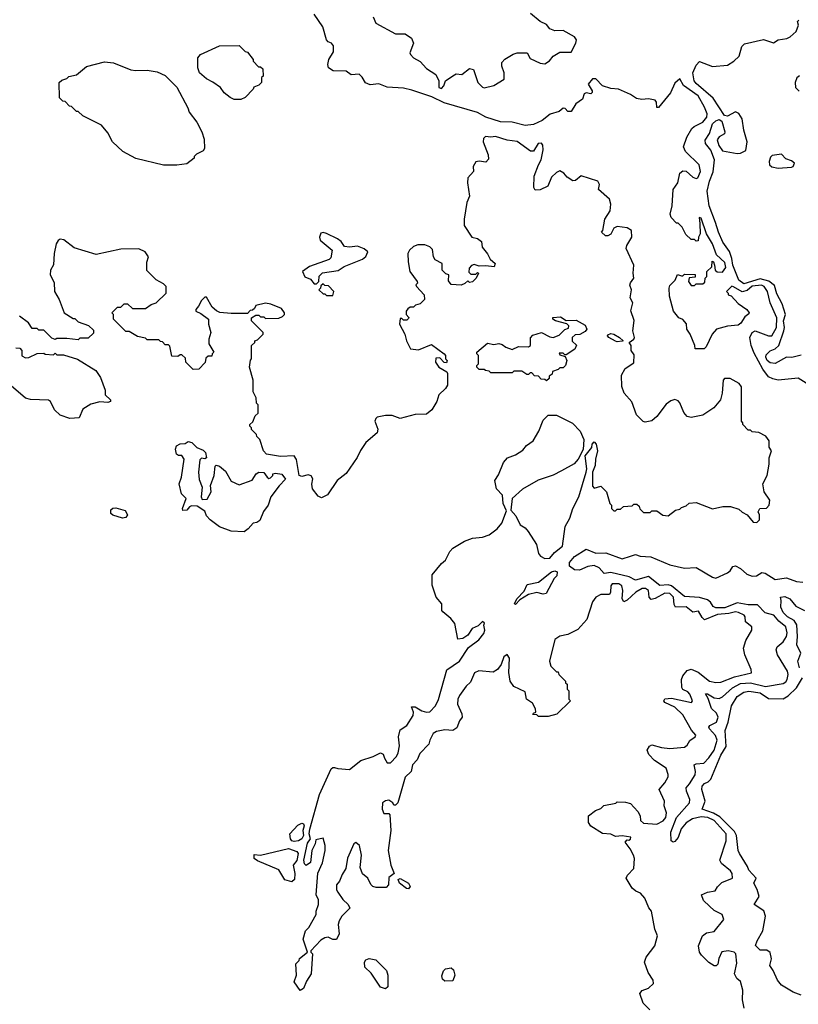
# Model space of a CAD drawing. Extents: x 2380107 to 2585170, y 384273 to 546161.
# Tile 270 of 331: x 2529399 to 2534137, y 456559 to 462548. Entities that reach past the tile are written whole.
import ezdxf

# ---------------------------------------------------------------- set-up
doc = ezdxf.new("R2010")
doc.units = 0

msp = doc.modelspace()

# ---------------------------------------------------------------- linework, layer by layer
at = {"layer": '0CON05XD'}
for points in [[(2534185, 460337.5), (2534135, 460366.4), (2534015, 460355.9), (2533982.2, 460362.2), (2533955.7, 460375.7), (2533921.3, 460421.3), (2533868.3, 460518.3), (2533849.2, 460565), (2533842.5, 460615), (2533855.7, 460644.3), (2533875, 460654.3), (2533955, 460624), (2533975, 460624), (2534003.6, 460675), (2534005.9, 460735), (2533964.4, 460825), (2533949.2, 460895), (2533928.8, 460925), (2533912.2, 460932.2), (2533855, 460926.3), (2533825, 460900.5), (2533795, 460891.8), (2533741.7, 460921.7), (2533733, 460927), (2533700, 460895), (2533710, 460885), (2533710, 460875), (2533728.3, 460868.3), (2533770.9, 460820.9), (2533824, 460785), (2533838, 460765), (2533835, 460757.5), (2533810.4, 460739.6), (2533787.6, 460702.4), (2533771.2, 460688.8), (2533705, 460682.9), (2533638.8, 460665), (2533612, 460635), (2533575, 460557.5), (2533563.6, 460546.4), (2533510, 460545), (2533507.5, 460565), (2533478.8, 460635), (2533458.8, 460665), (2533457, 460697), (2533433, 460723), (2533410, 460735), (2533377.5, 460775), (2533352.5, 460865), (2533350, 460915), (2533355, 460930), (2533387, 460963), (2533401.7, 460998.3), (2533425, 460990), (2533435, 460990), (2533445, 461000), (2533508.3, 460998.3), (2533508.3, 460981.7), (2533471.7, 460978.3), (2533467.5, 460955), (2533485, 460930), (2533505, 460930), (2533515, 460940), (2533555, 460940), (2533568.3, 460951.7), (2533570, 460975), (2533580, 460985), (2533580, 461015), (2533610, 461045), (2533611.7, 461078.3), (2533620, 461075), (2533627.5, 461055), (2533630, 461025), (2533643, 461013), (2533675, 461012.5), (2533695, 461040), (2533690, 461070), (2533638.3, 461118.3), (2533614, 461185), (2533577.5, 461245), (2533545, 461340), (2533533.3, 461345), (2533538.3, 461308.3), (2533540, 461245), (2533530, 461225), (2533528.3, 461201.7), (2533515, 461200), (2533505, 461210), (2533485, 461210), (2533451.7, 461241.7), (2533430, 461285), (2533405, 461310), (2533395, 461310), (2533363.6, 461343.6), (2533357.5, 461365), (2533368.8, 461415), (2533374.2, 461515), (2533403.9, 461556.1), (2533416.2, 461615), (2533435, 461628), (2533455, 461626), (2533495, 461588.8), (2533515, 461582), (2533525, 461586.2), (2533541.2, 461625), (2533534.3, 461665), (2533450, 461745), (2533437.8, 461775), (2533457.4, 461832.6), (2533488.6, 461885), (2533502.1, 461897.9), (2533555, 461924.5), (2533580.4, 461955), (2533582.9, 461975), (2533566.1, 462015), (2533526.7, 462085), (2533438.2, 462148.2), (2533415, 462187.5), (2533385, 462161.8), (2533358, 462102), (2533285, 462012.9), (2533275, 462012.5), (2533274.5, 462045), (2533265, 462058.9), (2533225, 462066.9), (2533185, 462062.9), (2533151.7, 462068.3), (2533115, 462092.5), (2533042.5, 462125), (2532995, 462130), (2532946.1, 462146.1), (2532905, 462187.5), (2532885, 462187.5), (2532857.5, 462155), (2532882.5, 462115), (2532882.5, 462105), (2532875, 462097.5), (2532845, 462102.5), (2532833.6, 462096.4), (2532822.5, 462065), (2532783.6, 462036.4), (2532755, 461990), (2532735, 461990), (2532718.3, 462008.3), (2532705, 462010), (2532680.7, 461989.3), (2532626.4, 461973.6), (2532577.5, 461935), (2532525, 461910), (2532475, 461903.3), (2532395, 461923.8), (2532325, 461926.4), (2532235, 461955.6), (2532185, 461982.5), (2531982.7, 462042.7), (2531907.7, 462077.7), (2531785, 462119.4), (2531735, 462131.4), (2531635, 462136.2), (2531583.6, 462156.4), (2531530.7, 462150.7), (2531503.6, 462163.6), (2531482.5, 462197.5), (2531465, 462216), (2531415, 462212.5), (2531385, 462233.8), (2531307, 462237), (2531277.5, 462255), (2531273.3, 462275), (2531280, 462305), (2531308.8, 462351.2), (2531309.1, 462389.1), (2531296.7, 462405), (2531275, 462413.8), (2531265.8, 462425.8), (2531243.9, 462503.9), (2531190.5, 462580.5)], [(2531550, 462565), (2531566.7, 462526.7), (2531685, 462461.2), (2531745, 462462.5), (2531783.3, 462435), (2531796.2, 462405), (2531773.6, 462346.4), (2531776.7, 462335), (2531795.9, 462315.9), (2531835, 462293.3), (2531875, 462251.2), (2531931.2, 462215), (2531950, 462175), (2531950, 462135), (2531965, 462130), (2531980, 462145), (2531990, 462175), (2532035, 462206.2), (2532055, 462217.5), (2532090, 462215), (2532135, 462250), (2532160, 462245), (2532186.7, 462165), (2532215, 462136.7), (2532226.1, 462133.9), (2532285, 462146.7), (2532346.7, 462185), (2532347.5, 462225), (2532332.5, 462265), (2532333, 462287), (2532351.7, 462308.3), (2532401.7, 462338.3), (2532425, 462346.7), (2532486, 462346), (2532505, 462311.2), (2532565, 462282.9), (2532595, 462280), (2532623.6, 462296.4), (2532645, 462326.2), (2532685, 462350), (2532755, 462350), (2532783.3, 462405), (2532786.2, 462425), (2532774.1, 462444.1), (2532705, 462481.2), (2532655, 462480), (2532625, 462492.5), (2532605, 462517.5), (2532566.4, 462536.4), (2532507.5, 462585)], [(2534155, 460506.2), (2534097.3, 460492.7), (2534064.3, 460495.7), (2533995, 460456), (2533965, 460461.4), (2533948.1, 460475), (2533939.4, 460495), (2533940.6, 460509.4), (2533965, 460533.3), (2533995.3, 460544.7), (2534017.3, 460565), (2534048.1, 460655), (2534051.7, 460675), (2534046.7, 460715), (2534058.2, 460755), (2534038.6, 460818.6), (2534005, 460880), (2533991.2, 460931.2), (2533958.1, 460958.1), (2533905, 460971.7), (2533805, 460941.7), (2533775, 460963.7), (2533737.4, 461055), (2533732.4, 461095), (2533717.7, 461137.7), (2533677.8, 461195), (2533651.1, 461255), (2533633.7, 461313.7), (2533593.3, 461415), (2533582.7, 461505), (2533595.4, 461565), (2533617.9, 461622.1), (2533626.5, 461695), (2533604.6, 461754.6), (2533572.5, 461795), (2533569.4, 461815), (2533596.7, 461855), (2533615, 461913.3), (2533635, 461933.3), (2533655, 461940.4), (2533670.3, 461930.3), (2533690, 461865), (2533687.7, 461852.3), (2533654.5, 461835.5), (2533643.6, 461816.4), (2533652.4, 461782.4), (2533675, 461750), (2533765, 461733.3), (2533785, 461735.8), (2533817.5, 461752.5), (2533825.8, 461805), (2533805.8, 461875), (2533794.5, 461945), (2533775, 461977.1), (2533755, 461987.9), (2533705, 461961.5), (2533688, 461965), (2533619.5, 462069.5), (2533515, 462158.9), (2533503.8, 462175), (2533495.5, 462225), (2533515, 462270), (2533535, 462294), (2533615, 462263.5), (2533705, 462271.1), (2533744.3, 462295), (2533775.8, 462325), (2533792.5, 462385), (2533808.5, 462401.5), (2533925, 462427.8), (2533985, 462407.1), (2534014.5, 462425.5), (2534066.2, 462433.8), (2534086.9, 462443.1), (2534123.6, 462476.4), (2534137.5, 462515), (2534132.5, 462537.5), (2534140, 462545)], [(2530745, 462062.5), (2530705, 462062.5), (2530680, 462075), (2530643.6, 462103.6), (2530620, 462135), (2530575, 462167.5), (2530535, 462187.5), (2530493.6, 462223.6), (2530482.5, 462255), (2530482.5, 462315), (2530500, 462335), (2530615, 462387.5), (2530735, 462390), (2530770, 462355), (2530785, 462350), (2530820, 462305), (2530820, 462295), (2530851.7, 462261.7), (2530865, 462260), (2530878.3, 462248.3), (2530880, 462205), (2530870, 462195), (2530870, 462165), (2530855, 462150), (2530823.3, 462136.7), (2530820, 462125), (2530770, 462075), (2530745, 462062.5)], [(2530355, 461662.5), (2530275, 461662.5), (2530105, 461703.3), (2530027.5, 461745), (2529963.6, 461803.6), (2529935, 461860), (2529896.4, 461906.4), (2529783, 461963), (2529755, 461990), (2529745, 461990), (2529715, 462020), (2529701.7, 462021.7), (2529675, 462050), (2529661.7, 462051.7), (2529641.7, 462071.7), (2529640, 462165), (2529655, 462180), (2529685, 462190), (2529698.3, 462201.7), (2529745, 462212.5), (2529805, 462263.3), (2529915, 462291.2), (2529970, 462285), (2530075, 462243.3), (2530105, 462237.5), (2530175, 462240), (2530235, 462230), (2530285, 462207.5), (2530356.1, 462136.1), (2530421.7, 462011.7), (2530430, 461985), (2530477.5, 461925), (2530507.5, 461865), (2530521.7, 461821.7), (2530522.5, 461765), (2530515, 461750), (2530475, 461730), (2530460, 461715), (2530460, 461705), (2530415, 461670), (2530355, 461662.5)], [(2534144, 462206), (2534126.8, 462193.2), (2534117.8, 462165), (2534119.2, 462135), (2534142.6, 462112.6)], [(2531628.3, 457268.3), (2531568.3, 457268.3), (2531547.5, 457275), (2531535, 457287.5), (2531516.7, 457325), (2531485, 457352.5), (2531471.2, 457391.2), (2531479.2, 457465), (2531466.7, 457525), (2531445, 457542.5), (2531432.5, 457535), (2531393, 457447), (2531383.8, 457385), (2531360.8, 457349.2), (2531345, 457307.5), (2531327.5, 457285), (2531327.5, 457255), (2531335, 457240), (2531365.8, 457195.8), (2531397.5, 457165), (2531407, 457143), (2531360, 457095), (2531343, 457067), (2531337.5, 457045), (2531343, 456987), (2531326.7, 456953.3), (2531305, 456952.5), (2531275, 456967.5), (2531255, 456962.5), (2531230.7, 456949.3), (2531170, 456885), (2531170, 456875), (2531180, 456865), (2531172.5, 456745), (2531145, 456700), (2531126.1, 456653.9), (2531105, 456643.3), (2531070, 456695), (2531082.5, 456735), (2531080, 456805), (2531100, 456825), (2531101.7, 456838.3), (2531150, 456875), (2531123.3, 456955), (2531137.5, 457005), (2531157.5, 457025), (2531202.5, 457105), (2531202.5, 457125), (2531217.5, 457165), (2531216.7, 457195), (2531203.3, 457225), (2531213.6, 457356.4), (2531241.7, 457418.3), (2531257.5, 457495), (2531257.5, 457525), (2531245, 457570), (2531201.7, 457558.3), (2531197.5, 457535), (2531176.7, 457495), (2531168, 457422), (2531143, 457403), (2531132.3, 457412.3), (2531128, 457435), (2531151.2, 457538.8), (2531167.5, 457565), (2531161.2, 457595), (2531164, 457625), (2531222.5, 457835), (2531295, 457990), (2531305, 458000), (2531315, 458000), (2531335, 457992.5), (2531405, 457987.5), (2531475, 458042.5), (2531550, 458065), (2531595, 458087.5), (2531610.7, 458080.7), (2531618, 458055), (2531635, 458027.5), (2531655, 458026.7), (2531690.8, 458065), (2531702.6, 458087.4), (2531709.3, 458130.7), (2531704.4, 458185.6), (2531715, 458227.5), (2531754.3, 458255), (2531793.6, 458315), (2531795.5, 458335), (2531782.5, 458367.5), (2531805, 458367.8), (2531845, 458343.8), (2531875, 458335.9), (2531895, 458338.4), (2531929.4, 458375), (2531947.9, 458412.1), (2531997.3, 458592.7), (2532075, 458646.4), (2532130.2, 458729.8), (2532192, 458775), (2532222.5, 458815), (2532230, 458835), (2532222.5, 458865), (2532226.4, 458876.4), (2532215, 458887.5), (2532188.6, 458861.4), (2532151.2, 458845), (2532125.8, 458804.2), (2532095, 458783.8), (2532065, 458780), (2532047.5, 458875), (2532023.3, 458905), (2531973.3, 458945), (2531967.5, 458955), (2531967.5, 458995), (2531932.5, 459035), (2531908.3, 459108.3), (2531908.3, 459171.7), (2531965, 459240), (2531989.3, 459260.7), (2532016.4, 459313.6), (2532035, 459332.5), (2532105, 459376.7), (2532155, 459393.3), (2532215, 459400), (2532256.1, 459413.9), (2532305, 459450), (2532332.5, 459485), (2532360.7, 459560.7), (2532340, 459605), (2532337.5, 459655), (2532300, 459695), (2532290, 459745), (2532311.7, 459778.3), (2532342.5, 459855), (2532367, 459883), (2532415, 459901.2), (2532460.5, 459929.5), (2532482.3, 459957.7), (2532523.8, 459985), (2532557.5, 460045), (2532585, 460112.5), (2532615, 460142.5), (2532665, 460142.5), (2532763, 460093), (2532810, 460045), (2532832.5, 459995), (2532827, 459933), (2532796.4, 459873.6), (2532773, 459847), (2532695, 459803.3), (2532645, 459776.7), (2532554.1, 459745.9), (2532457.7, 459692.3), (2532395.7, 459634.3), (2532386.7, 459565), (2532418.8, 459528.8), (2532443.3, 459475), (2532475, 459456.7), (2532493.3, 459435), (2532544, 459355), (2532555, 459300), (2532567.5, 459285), (2532595, 459270), (2532625, 459272), (2532652.4, 459307.6), (2532700.8, 459345), (2532717.1, 459465), (2532746.7, 459515), (2532764.3, 459575), (2532802.2, 459645), (2532846.2, 459795), (2532850, 459815), (2532840, 459895), (2532880, 459945), (2532882.5, 459965), (2532895, 459980), (2532906.4, 459966.4), (2532915.6, 459925), (2532902, 459875), (2532901.4, 459835), (2532883.9, 459796.1), (2532885, 459710), (2532895, 459697.5), (2532935, 459710), (2532970, 459675), (2532990, 459605), (2533000, 459595), (2533000, 459575), (2533015, 459560), (2533025, 459560), (2533035, 459570), (2533055, 459570), (2533073, 459587), (2533125, 459590), (2533135, 459600), (2533155, 459600), (2533168.3, 459588.3), (2533171.7, 459571.7), (2533195, 459550), (2533235, 459550), (2533245, 459560), (2533275, 459560), (2533313, 459533), (2533345, 459530), (2533390, 459565), (2533415, 459570), (2533425, 459580), (2533455, 459590), (2533473, 459607), (2533515, 459610), (2533615, 459572.5), (2533677, 459587), (2533725, 459587.5), (2533775, 459570), (2533795, 459552.5), (2533826.4, 459536.4), (2533861.7, 459491.7), (2533885, 459490), (2533900, 459505), (2533900, 459535), (2533892.5, 459555), (2533902.5, 459575), (2533943.9, 459576.1), (2533958.8, 459595), (2533963.3, 459625), (2533928.8, 459675), (2533921.2, 459725), (2533946.7, 459775), (2533960, 459845), (2533958.3, 459881.7), (2533972.5, 459925), (2533958.3, 459948.3), (2533960, 459985), (2533940, 460015), (2533897, 460037), (2533855, 460040), (2533845, 460050), (2533831.7, 460051.7), (2533800, 460085), (2533800, 460095), (2533790, 460105), (2533790, 460315), (2533777.5, 460335), (2533722.5, 460365), (2533687.5, 460365), (2533680, 460355), (2533672.5, 460275), (2533662.5, 460235), (2533623, 460187), (2533555, 460142.5), (2533485, 460127.5), (2533460, 460135), (2533439.3, 460159.3), (2533415, 460216.7), (2533405, 460230), (2533385, 460238), (2533360.3, 460229.7), (2533331.7, 460208.3), (2533275.9, 460134.1), (2533245, 460107.5), (2533205, 460100), (2533193, 460103), (2533152.5, 460145), (2533123.6, 460223.6), (2533076.7, 460275), (2533063, 460317), (2533060, 460385), (2533082.5, 460425), (2533135, 460460), (2533138.3, 460508.3), (2533120, 460535), (2533118.8, 460565), (2533107.5, 460585), (2533136.7, 460605), (2533140, 460615), (2533128.8, 460655), (2533137.3, 460717.3), (2533117, 460777), (2533128.8, 460825), (2533113.3, 460855), (2533122.5, 460905), (2533112.5, 460932.5), (2533115, 460947.5), (2533136.2, 460975), (2533131.2, 461005), (2533136, 461055), (2533090, 461155), (2533094, 461175), (2533123.8, 461225), (2533122.5, 461265), (2533095, 461281.2), (2533035, 461288.8), (2533015, 461280), (2532996.4, 461243.6), (2532977, 461233), (2532963, 461233), (2532940, 461255), (2532947.5, 461265), (2532958.8, 461335), (2532991.2, 461385), (2532996.7, 461425), (2532987.5, 461455), (2532920, 461515), (2532927.5, 461545), (2532916.2, 461566.2), (2532815, 461597.5), (2532780.7, 461569.3), (2532765, 461566.7), (2532730.5, 461590.5), (2532710, 461615), (2532685, 461627.5), (2532665, 461617.5), (2532635, 461590), (2532612.5, 461535), (2532565, 461512.5), (2532535, 461510), (2532527, 461527), (2532530, 461595), (2532555.6, 461665), (2532571.1, 461695), (2532583.6, 461755), (2532583.1, 461785), (2532575, 461797.5), (2532554.6, 461795.4), (2532525, 461747.5), (2532507, 461747), (2532425, 461806), (2532365, 461814.3), (2532295, 461836.9), (2532265, 461832), (2532233.9, 461836.1), (2532221.2, 461825), (2532220, 461805), (2532250, 461725), (2532251.7, 461698.3), (2532235, 461680), (2532195, 461686.7), (2532175, 461682.5), (2532157.5, 461655), (2532160, 461625), (2532126.7, 461585), (2532123.3, 461555), (2532136.7, 461475), (2532120, 461435), (2532103.3, 461335), (2532102.5, 461295), (2532150, 461225), (2532185, 461217.5), (2532208.3, 461198.3), (2532213, 461163), (2532245, 461122.5), (2532261.2, 461091.2), (2532292.5, 461065), (2532286.2, 461043.8), (2532235, 461051.2), (2532195, 461047.5), (2532165, 461057.5), (2532148.3, 461051.7), (2532133, 461037), (2532131.7, 461011.7), (2532145, 461000), (2532175, 461000), (2532185, 461010), (2532190, 461005), (2532177.5, 460975), (2532155, 460952.5), (2532135, 460950), (2532125, 460960), (2532107, 460943), (2532085, 460933.3), (2532025, 460937.5), (2532008.3, 460958.3), (2532010, 460995), (2531991.7, 461001.7), (2531970, 461025), (2531970, 461065), (2531927, 461087), (2531917.5, 461105), (2531910.7, 461150.7), (2531895, 461166.7), (2531865, 461178), (2531822.3, 461177.7), (2531795, 461168.8), (2531770, 461145), (2531761.2, 461125), (2531762.5, 461075), (2531773.8, 461015), (2531817.5, 460955), (2531820, 460945), (2531810, 460935), (2531812.5, 460925), (2531860, 460875), (2531862.5, 460845), (2531835, 460820), (2531808.3, 460811.7), (2531795, 460800), (2531775, 460800), (2531761.7, 460788.3), (2531750, 460775), (2531750, 460755), (2531767, 460737), (2531765, 460730), (2531755, 460720), (2531735, 460720), (2531725, 460730), (2531715, 460730), (2531710, 460695), (2531743.3, 460635), (2531752.5, 460595), (2531776.4, 460546.4), (2531825, 460540), (2531905, 460572.5), (2531982.5, 460515), (2531990, 460505), (2531990, 460485), (2532000, 460475), (2531995, 460460), (2531981.7, 460461.7), (2531955, 460490), (2531931.7, 460488.3), (2531930, 460465), (2531950, 460435), (2531997.5, 460405), (2532002.5, 460395), (2532001.2, 460325), (2531990, 460305), (2531950, 460265), (2531938, 460225), (2531905.8, 460174.2), (2531875, 460147.5), (2531805, 460146.7), (2531715, 460122.5), (2531665, 460140), (2531625, 460140), (2531575, 460130), (2531565, 460122.5), (2531560, 460105), (2531577.6, 460057.6), (2531574.4, 460035), (2531505.6, 459975), (2531472.8, 459927.2)], [(2534015, 461644.6), (2534095, 461650.8), (2534106.2, 461655), (2534113.3, 461675), (2534095, 461690), (2534061.7, 461701.7), (2534035, 461728.8), (2533978.3, 461721.7), (2533968.3, 461711.7), (2533960, 461685), (2533962.2, 461665), (2533975, 461652.5), (2534015, 461644.6)], [(2531205, 460940), (2531220, 460955), (2531221.7, 460988.3), (2531241.7, 461008.3), (2531337, 461023), (2531373, 461047), (2531485, 461090), (2531505, 461107.5), (2531516.7, 461135), (2531495, 461153.3), (2531455, 461170), (2531405, 461163.3), (2531375, 461167.5), (2531355, 461197.5), (2531332.5, 461215), (2531265, 461248), (2531245, 461253.8), (2531231.2, 461248.8), (2531223.3, 461225), (2531227.5, 461207.5), (2531300, 461145), (2531291.7, 461098.3), (2531281.7, 461088.3), (2531163, 461047), (2531120, 461015), (2531133.6, 460983.6), (2531168.3, 460968.3), (2531191.7, 460941.7), (2531205, 460940)], [(2531472.8, 459927.2), (2531452, 459885), (2531385, 459787.5), (2531331.2, 459745), (2531272.4, 459657.6), (2531235, 459638.5), (2531215, 459650), (2531180, 459695), (2531177, 459723), (2531182.5, 459755), (2531173, 459773), (2531155, 459780), (2531115, 459770), (2531100, 459775), (2531082.7, 459872.7), (2531070, 459895), (2530985, 459890), (2530900, 459905), (2530882.5, 459925), (2530860, 459995), (2530841.7, 460011.7), (2530840, 460025), (2530810, 460055), (2530810, 460065), (2530800, 460075), (2530800, 460085), (2530818.3, 460101.7), (2530831.7, 460138.3), (2530850, 460155), (2530850, 460205), (2530840, 460215), (2530837, 460247), (2530820, 460285), (2530820, 460355), (2530797.5, 460435), (2530803, 460477), (2530810, 460485), (2530810, 460565), (2530830, 460585), (2530830, 460595), (2530845, 460600), (2530880, 460635), (2530880, 460645), (2530810, 460715), (2530810, 460735), (2530835, 460750), (2530855, 460750), (2530865, 460740), (2530885, 460740), (2530895, 460730), (2530975, 460732.5), (2530998.3, 460741.7), (2531010, 460755), (2531010, 460765), (2530991.7, 460791.7), (2530927, 460817), (2530895, 460822.5), (2530835, 460810), (2530828.3, 460791.7), (2530815, 460780), (2530801.7, 460778.3), (2530785, 460760), (2530685, 460760), (2530617, 460767), (2530596.4, 460776.4), (2530569.3, 460799.3), (2530535, 460860), (2530525, 460860), (2530505, 460840), (2530487.5, 460805), (2530470, 460785), (2530470, 460775), (2530500.7, 460760.7), (2530547.5, 460725), (2530547.5, 460695), (2530562.5, 460645), (2530550, 460605), (2530550, 460575), (2530580, 460525), (2530570, 460515), (2530568.3, 460501.7), (2530545, 460500), (2530531.7, 460488.3), (2530528.3, 460461.7), (2530488.3, 460421.7), (2530455, 460420), (2530410, 460465), (2530408.3, 460488.3), (2530385, 460510), (2530375, 460510), (2530361.7, 460498.3), (2530325, 460500), (2530311.7, 460561.7), (2530305, 460570), (2530285, 460570), (2530268.3, 460588.3), (2530255, 460590), (2530245, 460600), (2530175, 460600), (2530165, 460610), (2530115, 460620), (2530065, 460650), (2530045, 460650), (2529970, 460725), (2529970, 460755), (2529960, 460765), (2529995, 460800), (2530015, 460800), (2530035, 460820), (2530055, 460820), (2530085, 460790), (2530165, 460790), (2530200, 460815), (2530230, 460825), (2530290, 460885), (2530290, 460925), (2530275, 460940), (2530230, 460965), (2530173, 461023), (2530173, 461073), (2530182.5, 461105), (2530162.5, 461135), (2530123, 461153), (2530015, 461152.5), (2529865, 461120), (2529730.5, 461160.5), (2529668.3, 461208.3), (2529645, 461212.5), (2529632.5, 461205), (2529620, 461185), (2529608, 461125), (2529604, 461056), (2529586.2, 461025), (2529584, 460995), (2529608.3, 460948.3), (2529611.2, 460895), (2529640, 460845), (2529670, 460765), (2529725, 460730), (2529735, 460730), (2529755, 460710), (2529818.3, 460688.3), (2529848.3, 460658.3), (2529848.3, 460641.7), (2529815, 460610), (2529765, 460610), (2529755, 460600), (2529685, 460607.5), (2529625, 460607.5), (2529615, 460602.5), (2529595, 460610), (2529545, 460660), (2529515, 460660), (2529505, 460670), (2529475, 460670), (2529453, 460703), (2529397.5, 460745)], [(2531305, 460870), (2531310, 460895), (2531278.3, 460928.3), (2531255, 460930), (2531245, 460940), (2531231.7, 460928.3), (2531230, 460915), (2531220, 460905), (2531245, 460880), (2531255, 460880), (2531265, 460870), (2531305, 460870)], [(2532605, 460350), (2532595, 460360), (2532571.7, 460361.7), (2532555, 460380), (2532531.7, 460381.7), (2532515, 460400), (2532505, 460400), (2532495, 460390), (2532485, 460390), (2532455, 460410), (2532405, 460410), (2532395, 460400), (2532265, 460400), (2532255, 460410), (2532233, 460413), (2532225, 460420), (2532195, 460420), (2532180, 460435), (2532180, 460445), (2532190, 460455), (2532190, 460505), (2532180, 460515), (2532180, 460525), (2532245, 460580), (2532285, 460572.5), (2532315, 460577.5), (2532335, 460572.5), (2532357.5, 460555), (2532395, 460541.2), (2532435, 460558.8), (2532495, 460557.5), (2532506.2, 460565), (2532507.6, 460612.4), (2532521.1, 460628.9), (2532575, 460644.5), (2532625, 460617.8), (2532645, 460614), (2532680.7, 460629.3), (2532715, 460662.5), (2532738.3, 460671.7), (2532740, 460685), (2532728.3, 460698.3), (2532660, 460715), (2532642.5, 460725), (2532643, 460737), (2532689.3, 460739.3), (2532725, 460717.5), (2532785, 460720), (2532839.1, 460689.1), (2532850, 460665), (2532838.8, 460651.2), (2532807, 460633), (2532778.3, 460631.7), (2532760, 460615), (2532761.2, 460591.2), (2532787.5, 460567.5), (2532776.4, 460543.6), (2532725, 460510), (2532715, 460510), (2532705, 460520), (2532681.7, 460518.3), (2532685, 460510), (2532718.3, 460498.3), (2532727.5, 460475), (2532720, 460445), (2532705, 460430), (2532685, 460430), (2532675, 460420), (2532641.7, 460408.3), (2532638.3, 460391.7), (2532620, 460380), (2532620, 460365), (2532605, 460350)], [(2533035, 460588), (2533025, 460592), (2532984, 460615), (2532976.2, 460625), (2532978.3, 460631.7), (2532995, 460638.9), (2533015, 460634.3), (2533048.8, 460615), (2533070, 460595), (2533065, 460592.5), (2533035, 460588)], [(2529375, 460552.5), (2529399.3, 460549.3), (2529412.5, 460535), (2529413, 460503), (2529435, 460490), (2529455, 460493.3), (2529505, 460517.5), (2529545, 460520), (2529555, 460512.5), (2529605, 460510), (2529615, 460520), (2529625, 460510), (2529665, 460510), (2529751.7, 460481.7), (2529863, 460413), (2529891.7, 460371.7), (2529920, 460295), (2529920, 460265), (2529952.5, 460235), (2529952.5, 460225), (2529935, 460218.8), (2529886.4, 460223.6), (2529831.7, 460208.3), (2529782.3, 460177.7), (2529760, 460125), (2529705, 460121.9), (2529645, 460142.9), (2529611.4, 460175), (2529586.2, 460225), (2529574.1, 460234.1), (2529465, 460236.5), (2529435, 460245.6), (2529318, 460345)], [(2530765, 459432.5), (2530685, 459436), (2530613.9, 459463.9), (2530557.5, 459505), (2530535, 459530), (2530525, 459557.5), (2530478, 459588), (2530445, 459590), (2530432.5, 459585), (2530415, 459563.8), (2530392, 459562), (2530390, 459575), (2530412.5, 459635), (2530382.9, 459662.9), (2530370, 459725), (2530382.9, 459765), (2530400, 459875), (2530386.1, 459896.1), (2530365, 459897.5), (2530352.5, 459905), (2530346.7, 459935), (2530353.3, 459955), (2530375, 459967.5), (2530405, 459970), (2530425, 459982.5), (2530446.1, 459976.1), (2530476.4, 459946.4), (2530515, 459928.8), (2530528.8, 459915), (2530535, 459882.5), (2530525, 459877.5), (2530505, 459880), (2530495, 459870), (2530488, 459795), (2530491.7, 459751.7), (2530510, 459705), (2530502.5, 459645), (2530508.3, 459628.3), (2530539.5, 459630.5), (2530563.3, 459675), (2530560, 459715), (2530582, 459775), (2530588.3, 459831.7), (2530595, 459837.5), (2530615, 459832.5), (2530652, 459802), (2530685, 459740), (2530735, 459717.5), (2530813.6, 459746.4), (2530837.5, 459785), (2530853.6, 459796.4), (2530885, 459792.5), (2530904, 459764), (2530915, 459757.5), (2530925, 459760), (2530940, 459775), (2530940, 459785), (2530955, 459790), (2530995, 459782.5), (2531017, 459753), (2530977, 459713), (2530927.5, 459645), (2530910, 459595), (2530883, 459557), (2530859.3, 459500.7), (2530841.7, 459488.3), (2530820, 459485), (2530790, 459450), (2530765, 459432.5)], [(2530025, 459515.6), (2529965, 459533.1), (2529954.3, 459545), (2529953.7, 459566.3), (2529965, 459577.1), (2529985, 459578.9), (2530041.3, 459561.3), (2530054.4, 459535), (2530045, 459519.4), (2530025, 459515.6)], [(2533806.2, 456535), (2533796.7, 456585), (2533798.8, 456645), (2533785, 456697.5), (2533762.5, 456715), (2533747.5, 456745), (2533761.7, 456808.3), (2533756.2, 456865), (2533746.7, 456875), (2533710, 456885), (2533671.7, 456878.3), (2533653, 456837), (2533647, 456803), (2533637, 456793), (2533625, 456792.5), (2533592.3, 456812.3), (2533547, 456857), (2533536.1, 456876.1), (2533530, 456915), (2533554.2, 456975.8), (2533577.1, 456992.9), (2533625, 457001.4), (2533682.5, 457075), (2533672.5, 457105), (2533625, 457129.2), (2533596.2, 457155), (2533559.7, 457189.7), (2533547.5, 457225), (2533585, 457240), (2533631.2, 457248.8), (2533645.9, 457274.1), (2533670.9, 457299.1), (2533736.2, 457325), (2533734, 457355), (2533725, 457371.2), (2533670, 457415), (2533659.2, 457435), (2533696.9, 457553.1), (2533697.1, 457595), (2533625, 457676.9), (2533585.7, 457695), (2533545, 457699.1), (2533492.7, 457687.3), (2533455, 457662.7), (2533423.2, 457626.8), (2533405, 457572.9), (2533385, 457548.5), (2533375, 457545.6), (2533362.7, 457552.7), (2533360.6, 457605), (2533395.9, 457695), (2533474, 457785), (2533476.7, 457805), (2533455.4, 457855), (2533453.3, 457875), (2533475, 457898.9), (2533509.3, 457955), (2533511.5, 457975), (2533502, 458015), (2533515, 458021.4), (2533562, 458025), (2533591.8, 458058.2), (2533625.3, 458105), (2533641.9, 458165), (2533633.6, 458193.6), (2533595.6, 458235), (2533592.9, 458245), (2533598.8, 458255), (2533638.5, 458275), (2533648.7, 458305), (2533638.8, 458328.8), (2533608.2, 458358.2), (2533588.5, 458418.5), (2533572, 458448), (2533585, 458447.1), (2533623.8, 458423.8), (2533655, 458419.6), (2533675, 458427.9), (2533736.8, 458483.2), (2533785, 458510), (2533845, 458514.3), (2533937.8, 458492.2), (2534045, 458510), (2534060.6, 458519.4), (2534069.5, 458535), (2534074.4, 458565), (2534070.6, 458585), (2534010, 458685), (2534001.4, 458715), (2534007.6, 458732.4), (2534045, 458762.5), (2534064.3, 458795), (2534067.9, 458817.9), (2534060, 458855), (2534018.2, 458888.2), (2533986.8, 458925), (2533935, 458940), (2533888.4, 458988.4), (2533831.5, 458988.5), (2533765, 459000.7), (2533689.5, 458970.5), (2533635, 458969.8), (2533618.2, 458978.2), (2533602.8, 459005), (2533585, 459018.5), (2533535, 459033.4), (2533445, 459038.4), (2533365, 459104.8), (2533345, 459109.8), (2533295, 459105.8), (2533225, 459161.1), (2533145, 459138.9), (2533108.3, 459158.3), (2532995, 459185.3), (2532955, 459179.4), (2532925, 459213.8), (2532895, 459228.5), (2532855, 459222.3), (2532805, 459199.6), (2532775, 459201.1), (2532743.8, 459223.8), (2532744.1, 459245), (2532775, 459283.3), (2532845, 459327.5), (2532905, 459302.9), (2532965, 459304.7), (2533065, 459268.6), (2533115.6, 459285), (2533145, 459295.3), (2533175.2, 459285.2), (2533239.9, 459279.9), (2533355, 459230.9), (2533445, 459211.5), (2533515, 459215.4), (2533615, 459156.2), (2533635, 459151.5), (2533706.2, 459183.8), (2533721.2, 459195), (2533738.7, 459221.3), (2533755, 459226.4), (2533785, 459208.7), (2533822.7, 459175), (2533855, 459162.2), (2533882.5, 459165), (2533915, 459185.4), (2533935, 459180.7), (2533995, 459142.2), (2534065, 459152.5), (2534125, 459130.8), (2534165, 459125.6)], [(2532415, 458990), (2532410, 458995), (2532423.3, 459025), (2532468.3, 459071.7), (2532487.7, 459112.3), (2532555, 459127.3), (2532635, 459188.2), (2532655, 459194.4), (2532669.7, 459189.7), (2532668.1, 459165), (2532651.9, 459148.1), (2532602.3, 459057.7), (2532585, 459054), (2532546.1, 459063.9), (2532495, 459051.2), (2532441.2, 459018.8), (2532415, 458990)], [(2533233.1, 456525), (2533193.3, 456565), (2533173.3, 456625), (2533186.4, 456643.6), (2533225, 456656.2), (2533255.8, 456685), (2533254, 456705), (2533223.2, 456753.2), (2533200, 456815), (2533210, 456845), (2533264.4, 456915), (2533280, 456975), (2533264, 457015), (2533243.3, 457125), (2533226.2, 457145), (2533202.5, 457205), (2533175.6, 457235.6), (2533147.3, 457247.3), (2533126.7, 457265), (2533090, 457325), (2533097.5, 457345), (2533136.7, 457385), (2533140, 457445), (2533133.3, 457465), (2533113.3, 457505), (2533082.5, 457545), (2533095, 457560), (2533105, 457557.5), (2533116.4, 457563.6), (2533116.7, 457575), (2533065, 457583.3), (2533025, 457580), (2532995, 457593.3), (2532945, 457596.7), (2532875, 457642.5), (2532860, 457665), (2532860, 457705), (2532903, 457737), (2532935, 457750), (2532953, 457767), (2533027, 457783), (2533035, 457790), (2533085, 457787.5), (2533115, 457780), (2533161.2, 457731.2), (2533174.2, 457705), (2533176.1, 457676.1), (2533195, 457661.2), (2533275, 457654), (2533315, 457674.2), (2533330.6, 457695), (2533334.2, 457724.2), (2533321.2, 457765), (2533323.3, 457795), (2533290, 457865), (2533323.6, 457906.4), (2533345, 457943.3), (2533345.7, 457955.7), (2533332.5, 457995), (2533261.7, 458041.7), (2533227.5, 458077.5), (2533216, 458105), (2533230.3, 458129.7), (2533245, 458136.2), (2533305, 458120), (2533355, 458114.4), (2533445, 458122.5), (2533461.2, 458135), (2533476, 458164), (2533510, 458185), (2533513.3, 458195), (2533486.8, 458226.8), (2533435, 458320), (2533386.2, 458366.2), (2533324.3, 458394.3), (2533317.5, 458405), (2533324.2, 458415.8), (2533365, 458420.8), (2533487.5, 458395), (2533492, 458405), (2533477.5, 458445), (2533465, 458459.4), (2533434.5, 458474.5), (2533428.6, 458485), (2533425.5, 458535), (2533433.1, 458556.9), (2533460.2, 458589.8), (2533485, 458597.5), (2533528.1, 458578.1), (2533597.1, 458525), (2533635, 458516.2), (2533665, 458519.1), (2533748.9, 458551.1), (2533851.2, 458575), (2533850, 458595), (2533812.2, 458685), (2533802.9, 458725), (2533818.3, 458771.7), (2533853.8, 458835), (2533853.9, 458853.9), (2533816, 458885), (2533813.8, 458915), (2533806.2, 458925), (2533772.1, 458942.1), (2533755, 458945.6), (2533714.2, 458935.8), (2533645, 458930), (2533565, 458898.1), (2533551.1, 458911.1), (2533529.4, 458949.4), (2533494.5, 458944.5), (2533455, 458976.4), (2533390, 458975), (2533380.5, 458990.5), (2533376.2, 459035), (2533355, 459057.7), (2533325, 459059.2), (2533265, 459026.4), (2533241.7, 459021.7), (2533228.9, 459035), (2533225.8, 459075.8), (2533207.3, 459087.3), (2533187.4, 459087.4), (2533148.9, 459065), (2533095, 459016), (2533075, 459007.5), (2533064.1, 459024.1), (2533069.5, 459075), (2533062, 459105), (2533045, 459116.9), (2533005, 459116.9), (2532995, 459103.3), (2532994.3, 459065.7), (2532987.9, 459052.1), (2532935, 459051.2), (2532904, 459036), (2532884.1, 459005.9), (2532850.7, 458899.3), (2532795, 458837.5), (2532735, 458807.5), (2532685, 458797.5), (2532655, 458777.5), (2532623.3, 458645), (2532630, 458615), (2532665, 458580), (2532675, 458580), (2532680, 458565), (2532720, 458525), (2532720, 458515), (2532730, 458505), (2532730, 458475), (2532740, 458465), (2532740, 458415), (2532750, 458405), (2532667, 458323), (2532615, 458310), (2532555, 458310), (2532545, 458320), (2532521.7, 458321.7), (2532525, 458330), (2532540, 458335), (2532537.5, 458355), (2532519.5, 458389.5), (2532482.5, 458415), (2532475, 458460), (2532405, 458492.5), (2532384, 458524), (2532375.9, 458575.9), (2532378.8, 458665), (2532366.1, 458686.1), (2532345, 458671.2), (2532328.8, 458625), (2532305.6, 458594.4), (2532280.7, 458579.3), (2532193.1, 458586.9), (2532165.5, 458575), (2532142, 458518), (2532115, 458493.3), (2532075, 458437.8), (2532065.4, 458415), (2532063.3, 458383.3), (2532088.8, 458325), (2532090.6, 458305), (2532075, 458283.3), (2532058.8, 458241.2), (2532035, 458223.3), (2531985, 458227.9), (2531935, 458217.7), (2531915.8, 458205), (2531894, 458165), (2531888.3, 458141.7), (2531833.8, 458085), (2531817.1, 458045), (2531788.5, 458015), (2531780, 457975), (2531745, 457941.2), (2531700, 457785), (2531685, 457770), (2531675, 457770), (2531670, 457785), (2531645, 457801.2), (2531625, 457797.1), (2531606.7, 457785), (2531604, 457745), (2531615, 457720), (2531645, 457720), (2531651.7, 457711.7), (2531658, 457615), (2531641.2, 457495), (2531656.7, 457405), (2531677.5, 457355), (2531645, 457330), (2531643.3, 457285), (2531628.3, 457268.3)], [(2534143.8, 458605), (2534134.4, 458645), (2534151.4, 458695), (2534127.8, 458745), (2534131.8, 458795), (2534127.3, 458867.3), (2534112.4, 458892.4), (2534070, 458915), (2534045, 458942.5), (2534030, 458975), (2534032.5, 459015), (2534027.5, 459035), (2534055, 459039.2), (2534085, 459025.8), (2534120.9, 458980.9), (2534173.8, 458955)], [(2534155, 456614.2), (2534105, 456632.5), (2534034.3, 456674.3), (2534009.6, 456705), (2533984.4, 456765), (2533964.2, 456795), (2533972.9, 456835), (2533965, 456873.8), (2533945, 456887.1), (2533905, 456887.5), (2533877, 456917), (2533885.7, 456945), (2533921.5, 457005), (2533937.7, 457095), (2533927.7, 457127.7), (2533868.8, 457165), (2533899.2, 457215), (2533886.7, 457256.7), (2533866, 457295), (2533880, 457325), (2533835, 457374), (2533827.1, 457397.1), (2533779.1, 457475), (2533771.2, 457495), (2533761.5, 457585), (2533749, 457609), (2533659.2, 457699.2), (2533621.1, 457721.1), (2533551.2, 457745), (2533569.2, 457795), (2533550.6, 457865), (2533551.4, 457885), (2533565, 457902), (2533588.3, 457911.7), (2533605, 457927.5), (2533665.5, 458075), (2533697.3, 458127.3), (2533691.1, 458225), (2533710, 458275), (2533729.5, 458375), (2533765, 458431.9), (2533805, 458457.7), (2533835, 458462.5), (2533905, 458452.3), (2533955, 458418), (2534045, 458417.3), (2534075.9, 458434.1), (2534125.8, 458484.2), (2534161.5, 458545)], [(2531068.8, 457548.8), (2531055, 457553.3), (2531046.7, 457565), (2531042.5, 457595), (2531091.7, 457648.3), (2531115, 457660), (2531125, 457656.2), (2531129.2, 457645), (2531122.5, 457615), (2531126, 457585), (2531115.6, 457564.4), (2531095, 457554), (2531068.8, 457548.8)], [(2531055, 457303.8), (2531012.5, 457315), (2530975, 457377.5), (2530845, 457431.2), (2530826.7, 457445), (2530825, 457470), (2530865, 457466), (2531035, 457505.8), (2531085, 457488.8), (2531094, 457475), (2531086.1, 457433.9), (2531062.5, 457405), (2531074, 457355), (2531071.2, 457318.8), (2531055, 457303.8)], [(2531765, 457262), (2531753, 457263), (2531710, 457295), (2531701.2, 457318.8), (2531715, 457323.3), (2531765, 457296), (2531775.8, 457275), (2531765, 457262)], [(2531625, 456653.3), (2531595, 456662.5), (2531538, 456748), (2531500, 456785), (2531497.5, 456815), (2531505, 456830), (2531525, 456837.5), (2531565, 456830), (2531630, 456765), (2531640, 456735), (2531640, 456665), (2531625, 456653.3)], [(2531985, 456700), (2531971.7, 456711.7), (2531968.3, 456731.7), (2531978.3, 456761.7), (2531990, 456775), (2532025, 456780), (2532038.3, 456768.3), (2532047.5, 456735), (2532035, 456702.5), (2531985, 456700)]]:
    msp.add_lwpolyline(points, dxfattribs=at)

doc.saveas('drawing.dxf')
